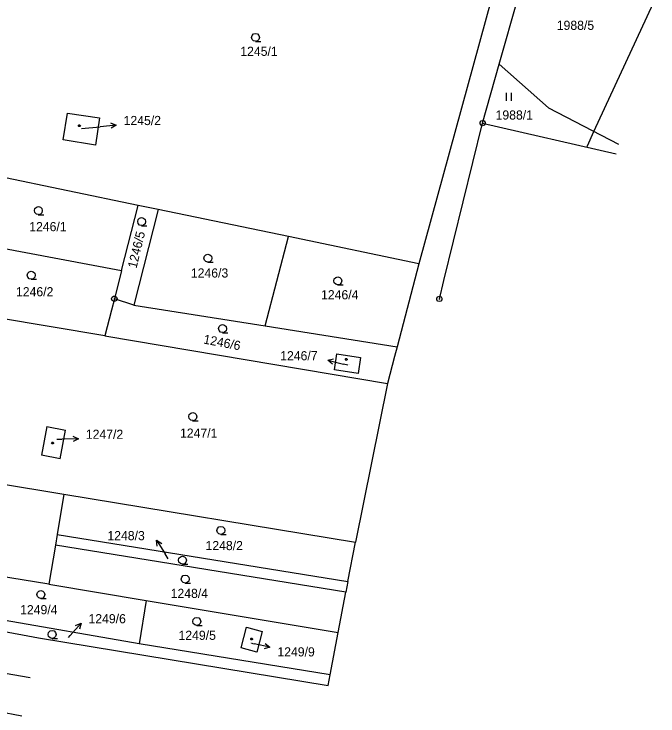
# Model space of a CAD drawing. Extents: x -806774 to -803680, y -1151731 to -1150053.
# Drawn here: x -803875.7 to -803755.9, y -1150812.5 to -1150682 of the extents above; entities that cross this region are included whole.
import ezdxf

# ---------------------------------------------------------------- set-up
doc = ezdxf.new("R2010")
doc.units = 0
for name, color, linetype in [('1', 7, 'Continuous'), ('11', 7, 'Continuous'), ('12', 7, 'Continuous'), ('2', 7, 'Continuous'), ('3', 7, 'Continuous'), ('5', 7, 'Continuous'), ('7', 7, 'Continuous'), ('8', 7, 'Continuous')]:
    doc.layers.add(name, color=color, linetype=linetype)

msp = doc.modelspace()

# ---------------------------------------------------------------- linework, layer by layer
at = {"layer": '1'}
for p, q in [((-803784.29, -1150669.87), (-803800.37, -1150728.46)), ((-803785.39, -1150691.33), (-803779.86, -1150671.69)), ((-803788.49, -1150702.32), (-803785.39, -1150691.33)), ((-803785.39, -1150691.33), (-803776.26, -1150699.49)), ((-803776.26, -1150699.49), (-803763.23, -1150706.2)), ((-803866.56, -1150705.44), (-803865.75, -1150700.44)), ((-803865.75, -1150700.44), (-803859.78, -1150701.34)), ((-803859.78, -1150701.34), (-803860.53, -1150706.41)), ((-803795.69, -1150731.58), (-803788.49, -1150702.32)), ((-803788.49, -1150702.32), (-803763.67, -1150707.99)), ((-803860.53, -1150706.41), (-803866.56, -1150705.44)), ((-803852.59, -1150717.62), (-803884.94, -1150710.9)), ((-803855.68, -1150729.74), (-803852.59, -1150717.62)), ((-803848.88, -1150718.39), (-803852.59, -1150717.62)), ((-803848.88, -1150718.39), (-803853.42, -1150736.14)), ((-803824.64, -1150723.42), (-803848.88, -1150718.39)), ((-803886.62, -1150723.87), (-803855.68, -1150729.74)), ((-803828.98, -1150740), (-803824.64, -1150723.42)), ((-803800.37, -1150728.46), (-803824.64, -1150723.42)), ((-803800.37, -1150728.46), (-803804.4, -1150743.89)), ((-803855.68, -1150729.74), (-803857.01, -1150734.98)), ((-803796.54, -1150735.02), (-803795.69, -1150731.58)), ((-803857.01, -1150734.98), (-803857.55, -1150737.1)), ((-803853.42, -1150736.14), (-803857.01, -1150734.98)), ((-803858.77, -1150741.88), (-803888.31, -1150736.91)), ((-803857.55, -1150737.1), (-803858.77, -1150741.88)), ((-803853.42, -1150736.14), (-803828.98, -1150740)), ((-803828.98, -1150740), (-803804.4, -1150743.89)), ((-803858.77, -1150741.88), (-803806.19, -1150750.72)), ((-803804.4, -1150743.89), (-803804.88, -1150745.7)), ((-803816.08, -1150748.16), (-803815.61, -1150745.19)), ((-803815.61, -1150745.19), (-803811.19, -1150745.86)), ((-803811.19, -1150745.86), (-803811.66, -1150748.86)), ((-803804.88, -1150745.7), (-803806.19, -1150750.72)), ((-803811.66, -1150748.86), (-803816.08, -1150748.16)), ((-803806.19, -1150750.72), (-803812.12, -1150780.2)), ((-803869.59, -1150758.74), (-803870.58, -1150764.06)), ((-803869.59, -1150758.74), (-803866.12, -1150759.37)), ((-803867.11, -1150764.7), (-803866.12, -1150759.37)), ((-803867.11, -1150764.7), (-803870.58, -1150764.06)), ((-803892.17, -1150767.03), (-803866.39, -1150771.27)), ((-803866.39, -1150771.27), (-803867.66, -1150778.8)), ((-803866.39, -1150771.27), (-803812.12, -1150780.2)), ((-803867.66, -1150778.8), (-803867.98, -1150780.76)), ((-803867.66, -1150778.8), (-803813.55, -1150787.56)), ((-803813.55, -1150787.56), (-803812.12, -1150780.2)), ((-803867.98, -1150780.76), (-803869.21, -1150788.06)), ((-803813.94, -1150789.52), (-803867.98, -1150780.76)), ((-803869.21, -1150788.06), (-803894.37, -1150783.87)), ((-803869.21, -1150788.06), (-803851.08, -1150791.08)), ((-803813.55, -1150787.56), (-803813.94, -1150789.52)), ((-803815.4, -1150797.03), (-803813.94, -1150789.52)), ((-803851.08, -1150791.08), (-803852.4, -1150799.13)), ((-803851.08, -1150791.08), (-803815.4, -1150797.03)), ((-803852.4, -1150799.13), (-803889.52, -1150792.72)), ((-803888.4, -1150794.79), (-803871.13, -1150798.01)), ((-803833.45, -1150799.88), (-803832.46, -1150796.06)), ((-803832.46, -1150796.06), (-803829.5, -1150796.83)), ((-803829.5, -1150796.83), (-803830.51, -1150800.65)), ((-803816.88, -1150804.92), (-803815.4, -1150797.03)), ((-803871.13, -1150798.01), (-803817.24, -1150806.88)), ((-803816.88, -1150804.92), (-803852.4, -1150799.13)), ((-803830.51, -1150800.65), (-803833.45, -1150799.88)), ((-803887.64, -1150802.79), (-803872.71, -1150805.39)), ((-803817.24, -1150806.88), (-803816.88, -1150804.92)), ((-803889.64, -1150809.44), (-803874.21, -1150812.54))]:
    msp.add_line(p, q, dxfattribs=at)
at = {"layer": '11'}
msp.add_lwpolyline([(-803769.11, -1150706.75), (-803769.11, -1150706.75), (-803769, -1150706.5), (-803767.78, -1150703.86), (-803755.87, -1150678.13)], dxfattribs=at)
at = {"layer": '12'}
for p, q in [((-803866.56, -1150705.44), (-803865.75, -1150700.44)), ((-803865.75, -1150700.44), (-803859.78, -1150701.34)), ((-803859.78, -1150701.34), (-803860.53, -1150706.41)), ((-803860.53, -1150706.41), (-803866.56, -1150705.44)), ((-803816.08, -1150748.16), (-803815.61, -1150745.19)), ((-803815.61, -1150745.19), (-803811.19, -1150745.86)), ((-803811.19, -1150745.86), (-803811.66, -1150748.86)), ((-803811.66, -1150748.86), (-803816.08, -1150748.16)), ((-803869.59, -1150758.74), (-803870.58, -1150764.06)), ((-803869.59, -1150758.74), (-803866.12, -1150759.37)), ((-803867.11, -1150764.7), (-803866.12, -1150759.37)), ((-803867.11, -1150764.7), (-803870.58, -1150764.06)), ((-803833.45, -1150799.88), (-803832.46, -1150796.06)), ((-803832.46, -1150796.06), (-803829.5, -1150796.83)), ((-803829.5, -1150796.83), (-803830.51, -1150800.65)), ((-803830.51, -1150800.65), (-803833.45, -1150799.88))]:
    msp.add_line(p, q, dxfattribs=at)
at = {"layer": '3'}
for p, q in [((-803784.1, -1150696.67), (-803784.1, -1150698.17)), ((-803783.1, -1150698.17), (-803783.1, -1150696.67))]:
    msp.add_line(p, q, dxfattribs=at)
for points in [[(-803830.74, -1150687.1), (-803831.12, -1150687), (-803831.39, -1150686.73), (-803831.49, -1150686.36), (-803831.39, -1150685.99), (-803831.12, -1150685.72), (-803830.75, -1150685.62), (-803830.38, -1150685.72), (-803830.11, -1150685.99), (-803830.01, -1150686.37), (-803830.11, -1150686.75), (-803830.38, -1150687.02), (-803830.76, -1150687.12), (-803829.76, -1150687.12)], [(-803871.15, -1150719.31), (-803871.53, -1150719.21), (-803871.8, -1150718.94), (-803871.9, -1150718.57), (-803871.8, -1150718.2), (-803871.53, -1150717.93), (-803871.16, -1150717.83), (-803870.79, -1150717.93), (-803870.52, -1150718.2), (-803870.42, -1150718.58), (-803870.52, -1150718.96), (-803870.79, -1150719.23), (-803871.17, -1150719.33), (-803870.17, -1150719.33)], [(-803851.93, -1150721.36), (-803852.31, -1150721.26), (-803852.58, -1150720.99), (-803852.68, -1150720.62), (-803852.58, -1150720.25), (-803852.31, -1150719.98), (-803851.94, -1150719.88), (-803851.57, -1150719.98), (-803851.3, -1150720.25), (-803851.2, -1150720.63), (-803851.3, -1150721.01), (-803851.57, -1150721.28), (-803851.95, -1150721.38), (-803850.95, -1150721.38)], [(-803839.6, -1150728.16), (-803839.98, -1150728.06), (-803840.25, -1150727.79), (-803840.35, -1150727.42), (-803840.25, -1150727.05), (-803839.98, -1150726.78), (-803839.61, -1150726.68), (-803839.24, -1150726.78), (-803838.97, -1150727.05), (-803838.87, -1150727.43), (-803838.97, -1150727.81), (-803839.24, -1150728.08), (-803839.62, -1150728.18), (-803838.62, -1150728.18)], [(-803872.47, -1150731.33), (-803872.85, -1150731.23), (-803873.12, -1150730.96), (-803873.22, -1150730.59), (-803873.12, -1150730.22), (-803872.85, -1150729.95), (-803872.48, -1150729.85), (-803872.11, -1150729.95), (-803871.84, -1150730.22), (-803871.74, -1150730.6), (-803871.84, -1150730.98), (-803872.11, -1150731.25), (-803872.49, -1150731.35), (-803871.49, -1150731.35)], [(-803815.45, -1150732.37), (-803815.83, -1150732.27), (-803816.1, -1150732), (-803816.2, -1150731.63), (-803816.1, -1150731.26), (-803815.83, -1150730.99), (-803815.46, -1150730.89), (-803815.09, -1150730.99), (-803814.82, -1150731.26), (-803814.72, -1150731.64), (-803814.82, -1150732.02), (-803815.09, -1150732.29), (-803815.47, -1150732.39), (-803814.47, -1150732.39)], [(-803836.86, -1150741.26), (-803837.24, -1150741.16), (-803837.51, -1150740.89), (-803837.61, -1150740.52), (-803837.51, -1150740.15), (-803837.24, -1150739.88), (-803836.87, -1150739.78), (-803836.5, -1150739.88), (-803836.23, -1150740.15), (-803836.13, -1150740.53), (-803836.23, -1150740.91), (-803836.5, -1150741.18), (-803836.88, -1150741.28), (-803835.88, -1150741.28)], [(-803842.43, -1150757.62), (-803842.81, -1150757.52), (-803843.08, -1150757.25), (-803843.18, -1150756.88), (-803843.08, -1150756.51), (-803842.81, -1150756.24), (-803842.44, -1150756.14), (-803842.07, -1150756.24), (-803841.8, -1150756.51), (-803841.7, -1150756.89), (-803841.8, -1150757.27), (-803842.07, -1150757.54), (-803842.45, -1150757.64), (-803841.45, -1150757.64)], [(-803837.17, -1150778.77), (-803837.55, -1150778.67), (-803837.82, -1150778.4), (-803837.92, -1150778.03), (-803837.82, -1150777.66), (-803837.55, -1150777.39), (-803837.18, -1150777.29), (-803836.81, -1150777.39), (-803836.54, -1150777.66), (-803836.44, -1150778.04), (-803836.54, -1150778.42), (-803836.81, -1150778.69), (-803837.19, -1150778.79), (-803836.19, -1150778.79)], [(-803844.34, -1150784.31), (-803844.72, -1150784.21), (-803844.99, -1150783.94), (-803845.09, -1150783.57), (-803844.99, -1150783.2), (-803844.72, -1150782.93), (-803844.35, -1150782.83), (-803843.98, -1150782.93), (-803843.71, -1150783.2), (-803843.61, -1150783.58), (-803843.71, -1150783.96), (-803843.98, -1150784.23), (-803844.36, -1150784.33), (-803843.36, -1150784.33)], [(-803843.81, -1150787.82), (-803844.19, -1150787.72), (-803844.46, -1150787.45), (-803844.56, -1150787.08), (-803844.46, -1150786.71), (-803844.19, -1150786.44), (-803843.82, -1150786.34), (-803843.45, -1150786.44), (-803843.18, -1150786.71), (-803843.08, -1150787.09), (-803843.18, -1150787.47), (-803843.45, -1150787.74), (-803843.83, -1150787.84), (-803842.83, -1150787.84)], [(-803870.69, -1150790.7), (-803871.07, -1150790.6), (-803871.34, -1150790.33), (-803871.44, -1150789.96), (-803871.34, -1150789.59), (-803871.07, -1150789.32), (-803870.7, -1150789.22), (-803870.33, -1150789.32), (-803870.06, -1150789.59), (-803869.96, -1150789.97), (-803870.06, -1150790.35), (-803870.33, -1150790.62), (-803870.71, -1150790.72), (-803869.71, -1150790.72)], [(-803841.68, -1150795.69), (-803842.06, -1150795.59), (-803842.33, -1150795.32), (-803842.43, -1150794.95), (-803842.33, -1150794.58), (-803842.06, -1150794.31), (-803841.69, -1150794.21), (-803841.32, -1150794.31), (-803841.05, -1150794.58), (-803840.95, -1150794.96), (-803841.05, -1150795.34), (-803841.32, -1150795.61), (-803841.7, -1150795.71), (-803840.7, -1150795.71)], [(-803868.59, -1150798.11), (-803868.97, -1150798.01), (-803869.24, -1150797.74), (-803869.34, -1150797.37), (-803869.24, -1150797), (-803868.97, -1150796.73), (-803868.6, -1150796.63), (-803868.23, -1150796.73), (-803867.96, -1150797), (-803867.86, -1150797.38), (-803867.96, -1150797.76), (-803868.23, -1150798.03), (-803868.61, -1150798.13), (-803867.61, -1150798.13)]]:
    msp.add_lwpolyline(points, dxfattribs=at)
at = {"layer": '5'}
for points in [[(-803863.51, -1150702.61), (-803863.41, -1150702.63), (-803863.36, -1150702.72), (-803863.34, -1150702.78), (-803863.36, -1150702.87), (-803863.44, -1150702.94), (-803863.51, -1150702.95), (-803863.6, -1150702.92), (-803863.66, -1150702.86), (-803863.68, -1150702.78), (-803863.66, -1150702.69), (-803863.58, -1150702.62)], [(-803813.87, -1150746.08), (-803813.77, -1150746.1), (-803813.72, -1150746.19), (-803813.7, -1150746.25), (-803813.72, -1150746.34), (-803813.8, -1150746.41), (-803813.87, -1150746.42), (-803813.96, -1150746.39), (-803814.02, -1150746.33), (-803814.04, -1150746.25), (-803814.02, -1150746.16), (-803813.94, -1150746.09)], [(-803868.52, -1150761.63), (-803868.42, -1150761.65), (-803868.37, -1150761.74), (-803868.35, -1150761.8), (-803868.37, -1150761.89), (-803868.45, -1150761.96), (-803868.52, -1150761.97), (-803868.61, -1150761.94), (-803868.67, -1150761.88), (-803868.69, -1150761.8), (-803868.67, -1150761.71), (-803868.59, -1150761.64)], [(-803831.48, -1150798.06), (-803831.38, -1150798.08), (-803831.33, -1150798.17), (-803831.31, -1150798.23), (-803831.33, -1150798.32), (-803831.41, -1150798.39), (-803831.48, -1150798.4), (-803831.57, -1150798.37), (-803831.63, -1150798.31), (-803831.65, -1150798.23), (-803831.63, -1150798.14), (-803831.55, -1150798.07)]]:
    msp.add_lwpolyline(points, close=True, dxfattribs=at)
at = {"layer": '7'}
for p, q in [((-803863.16, -1150703.33), (-803859.66, -1150702.97)), ((-803856.68, -1150702.67), (-803859.66, -1150702.97)), ((-803817.31, -1150746.4), (-803814.39, -1150747.1)), ((-803813.57, -1150747.3), (-803814.39, -1150747.1)), ((-803867.75, -1150761.07), (-803866.71, -1150761.05)), ((-803863.71, -1150761.01), (-803866.71, -1150761.05)), ((-803849.15, -1150779.86), (-803847.58, -1150782.42)), ((-803847.02, -1150783.33), (-803847.58, -1150782.42)), ((-803863.22, -1150795.31), (-803865.22, -1150797.55)), ((-803865.58, -1150797.95), (-803865.22, -1150797.55)), ((-803831.5, -1150799.02), (-803831, -1150799.13)), ((-803828.07, -1150799.77), (-803831, -1150799.13))]:
    msp.add_line(p, q, dxfattribs=at)
for points in [[(-803857.72, -1150702.27), (-803856.68, -1150702.67), (-803857.62, -1150703.26)], [(-803816.45, -1150747.12), (-803817.31, -1150746.4), (-803816.22, -1150746.15)], [(-803864.72, -1150760.52), (-803863.71, -1150761.01), (-803864.7, -1150761.52)], [(-803849.05, -1150780.98), (-803849.15, -1150779.86), (-803848.2, -1150780.45)], [(-803864.26, -1150795.73), (-803863.22, -1150795.31), (-803863.51, -1150796.39)], [(-803828.94, -1150799.07), (-803828.07, -1150799.77), (-803829.15, -1150800.05)]]:
    msp.add_lwpolyline(points, dxfattribs=at)
at = {"layer": '8'}
for p, q in [((-803788.6, -1150702.28), (-803788.38, -1150702.36)), ((-803857.13, -1150734.98), (-803856.89, -1150734.98)), ((-803796.65, -1150734.98), (-803796.43, -1150735.06))]:
    msp.add_line(p, q, dxfattribs=at)
for points in [[(-803788.19, -1150701.91), (-803788.01, -1150702.17), (-803788.01, -1150702.47), (-803788.2, -1150702.71), (-803788.5, -1150702.8), (-803788.79, -1150702.7), (-803788.97, -1150702.45), (-803788.97, -1150702.15), (-803788.78, -1150701.9), (-803788.49, -1150701.81)], [(-803856.86, -1150734.5), (-803856.61, -1150734.68), (-803856.51, -1150734.97), (-803856.61, -1150735.26), (-803856.86, -1150735.44), (-803857.17, -1150735.44), (-803857.42, -1150735.26), (-803857.52, -1150734.97), (-803857.42, -1150734.68), (-803857.17, -1150734.5)], [(-803796.24, -1150734.61), (-803796.06, -1150734.87), (-803796.06, -1150735.17), (-803796.25, -1150735.41), (-803796.55, -1150735.5), (-803796.84, -1150735.4), (-803797.02, -1150735.15), (-803797.02, -1150734.85), (-803796.83, -1150734.6), (-803796.54, -1150734.51)]]:
    msp.add_lwpolyline(points, close=True, dxfattribs=at)

# ---------------------------------------------------------------- texts
at = {"layer": '2'}
for s, height, p in [('1988/5', 1.7, (-803774.7, -1150684.97)), ('1245/1', 1.7, (-803833.58, -1150689.8)), ('1988/1', 1.7, (-803786.08, -1150701.65)), ('1245/2', 0.1, (-803863.14, -1150703.33)), ('1246/1', 1.7, (-803872.85, -1150722.4)), ('1246/3', 1.7, (-803842.78, -1150731.02)), ('1246/2', 1.7, (-803875.32, -1150734.51)), ('1246/4', 1.7, (-803818.56, -1150735.07)), ('1246/7', 0.1, (-803813.55, -1150747.3)), ('1247/1', 1.7, (-803844.8, -1150760.8)), ('1247/2', 0.1, (-803867.73, -1150761.07)), ('1248/2', 1.7, (-803840.05, -1150781.71)), ('1248/4', 1.7, (-803846.54, -1150790.6)), ('1249/4', 1.7, (-803874.55, -1150793.63)), ('1249/5', 1.7, (-803845.08, -1150798.39)), ('1249/9', 0.1, (-803831.73, -1150799.02))]:
    msp.add_text(s, height=height, dxfattribs=at).set_placement(p)
for s, height, rotation, p in [('1246/5', 1.7, 76.4899, (-803852.9, -1150729.42)), ('1246/6', 1.7, 349.2178, (-803840.54, -1150743.27)), ('1248/3', 0.1, 350.0772, (-803847, -1150783.33)), ('1249/6', 0.1, 353.4004, (-803865.8, -1150797.92))]:
    msp.add_text(s, height=height, rotation=rotation, dxfattribs=at).set_placement(p)
at = {"layer": '7'}
for s, p in [('1245/2', (-803855.29, -1150702.67)), ('1246/7', (-803826.16, -1150746.41)), ('1247/2', (-803862.32, -1150761.01)), ('1248/3', (-803858.31, -1150779.86)), ('1249/6', (-803861.83, -1150795.31)), ('1249/9', (-803826.68, -1150801.47))]:
    msp.add_text(s, height=1.7, dxfattribs=at).set_placement(p)

doc.saveas('drawing.dxf')
